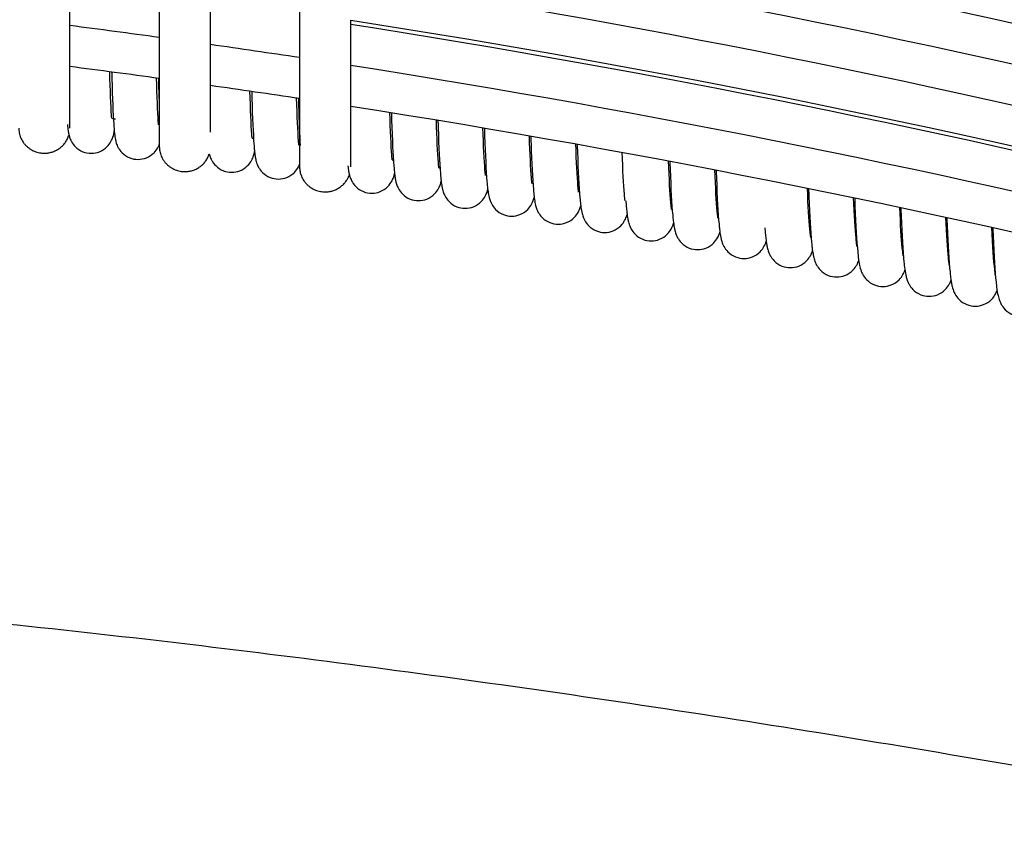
# Model space of a CAD drawing. Header units: millimetres. Extents: x -31695 to -19845, y -5614 to 7253.
# Tile 415 of 432: x -22093 to -22016, y 5424 to 5488. Entities that reach past the tile are written whole.
import ezdxf

# ---------------------------------------------------------------- set-up
doc = ezdxf.new("R2010")
doc.units = ezdxf.units.MM
doc.layers.add('2d', color=7, linetype='Continuous', true_color=0x000000)

msp = doc.modelspace()

# ---------------------------------------------------------------- linework, layer by layer
at = {"layer": '2d', "linetype": 'Continuous', "lineweight": -3}
for points, degree in [([(-22081.724, 5511.716), (-22081.724, 5494.998), (-22081.724, 5478.28)], 2), ([(-22070.742, 5510.426), (-22070.742, 5493.559), (-22070.742, 5476.691)], 2), ([(-22066.742, 5497.797), (-22017.391, 5490.092), (-21968.806, 5477.795), (-21921.646, 5461.026)], 3), ([(-22066.742, 5494.59), (-22018.067, 5486.99), (-21970.138, 5474.924), (-21923.586, 5458.506)], 3), ([(-22088.727, 5479.718), (-22088.727, 5485.508), (-22088.727, 5491.298)], 2), ([(-22066.742, 5491.383), (-22018.116, 5483.79), (-21970.233, 5471.74), (-21923.724, 5455.347)], 3), ([(-22077.724, 5479.417), (-22077.724, 5484.615), (-22077.724, 5489.813)], 2), ([(-22066.742, 5488.176), (-22018.163, 5480.591), (-21970.326, 5468.556), (-21923.86, 5452.188)], 3), ([(-22066.742, 5476.691), (-22066.742, 5482.433), (-22066.742, 5488.176)], 2), ([(-22088.728, 5487.774), (-22086.392, 5487.475), (-22084.057, 5487.166), (-22081.724, 5486.847)], 3), ([(-22066.742, 5487.859), (-22019.529, 5480.487), (-21973.017, 5468.913), (-21927.783, 5453.242)], 3), ([(-22077.724, 5486.289), (-22075.395, 5485.958), (-22073.068, 5485.617), (-22070.742, 5485.266)], 3), ([(-22088.727, 5484.567), (-22086.391, 5484.268), (-22084.057, 5483.959), (-22081.724, 5483.64)], 3), ([(-22066.742, 5484.652), (-22019.604, 5477.292), (-21973.165, 5465.743), (-21927.999, 5450.109)], 3), ([(-22077.724, 5483.082), (-22075.395, 5482.751), (-22073.068, 5482.41), (-22070.742, 5482.059)], 3), ([(-22066.742, 5481.445), (-22019.916, 5474.133), (-21973.78, 5462.688), (-21928.896, 5447.212)], 3), ([(-22085.448, 5480.492), (-22085.352, 5480.48), (-22085.256, 5480.467), (-22085.161, 5480.454)], 3), ([(-22074.457, 5478.939), (-22074.42, 5478.934), (-22074.384, 5478.928), (-22074.347, 5478.923)], 3), ([(-22063.487, 5477.232), (-22063.456, 5477.227), (-22063.426, 5477.222), (-22063.395, 5477.217)], 3), ([(-22059.835, 5476.628), (-22059.807, 5476.624), (-22059.778, 5476.619), (-22059.75, 5476.614)], 3), ([(-21983.73, 5424.061), (-22096.139, 5446.241), (-22190.799, 5446.241)], 2)]:
    msp.add_open_spline(points, degree=degree, dxfattribs=at)
for points, knots in [([(-22085.447, 5480.492), (-22085.453, 5480.565), (-22085.459, 5480.644), (-22085.514, 5481.471), (-22085.562, 5482.663), (-22085.602, 5484.161)], [6.569124, 6.569124, 6.569124, 6.569124, 7.293214, 7.293214, 13.723068, 13.723068, 13.723068, 13.723068]), ([(-22085.456, 5484.141), (-22085.451, 5483.954), (-22085.446, 5483.771), (-22085.441, 5483.591), (-22085.399, 5482.046), (-22085.35, 5480.852), (-22085.284, 5479.877), (-22085.274, 5479.752), (-22085.244, 5479.397), (-22085.226, 5479.223), (-22085.182, 5478.919), (-22085.155, 5478.744), (-22085.062, 5478.454), (-22085.02, 5478.338), (-22084.866, 5478.062), (-22084.769, 5477.925), (-22084.639, 5477.795), (-22084.474, 5477.63), (-22084.27, 5477.492), (-22083.833, 5477.319), (-22083.613, 5477.276), (-22083.383, 5477.276), (-22083.162, 5477.277), (-22082.944, 5477.319), (-22082.51, 5477.492), (-22082.305, 5477.63), (-22082.14, 5477.795), (-22082.011, 5477.925), (-22081.914, 5478.062), (-22081.788, 5478.286), (-22081.751, 5478.369), (-22081.724, 5478.441)], [11.962048, 11.962048, 11.962048, 11.962048, 12.730013, 12.730013, 12.730013, 19.425408, 19.425408, 20.500056, 20.500056, 22.697494, 22.697494, 24.042102, 24.042102, 24.693197, 24.693197, 25.256991, 25.256991, 25.256991, 26.031982, 26.031982, 26.728976, 26.728976, 26.728976, 27.412392, 27.412392, 28.187342, 28.187342, 28.187342, 28.751479, 28.751479, 29.175552, 29.175552, 29.175552, 29.175552]), ([(-22081.782, 5479.992), (-22081.788, 5480.071), (-22081.795, 5480.158), (-22081.852, 5480.992), (-22081.901, 5482.178), (-22081.942, 5483.669)], [6.480179, 6.480179, 6.480179, 6.480179, 7.286767, 7.286767, 13.684267, 13.684267, 13.684267, 13.684267]), ([(-22081.799, 5483.65), (-22081.794, 5483.461), (-22081.789, 5483.275), (-22081.784, 5483.093), (-22081.765, 5482.426), (-22081.746, 5481.824), (-22081.724, 5481.287)], [11.955332, 11.955332, 11.955332, 11.955332, 12.731106, 12.731106, 12.731106, 15.654516, 15.654516, 15.654516, 15.654516]), ([(-22074.457, 5478.939), (-22074.465, 5479.031), (-22074.473, 5479.135), (-22074.535, 5479.982), (-22074.587, 5481.159), (-22074.63, 5482.636)], [6.291471, 6.291471, 6.291471, 6.291471, 7.272165, 7.272165, 13.608083, 13.608083, 13.608083, 13.608083]), ([(-22074.493, 5482.616), (-22074.488, 5482.423), (-22074.483, 5482.233), (-22074.477, 5482.048), (-22074.432, 5480.501), (-22074.379, 5479.308), (-22074.306, 5478.327), (-22074.296, 5478.202), (-22074.274, 5477.968), (-22074.263, 5477.862), (-22074.24, 5477.66), (-22074.228, 5477.571), (-22074.199, 5477.388), (-22074.18, 5477.286), (-22074.144, 5477.138), (-22074.129, 5477.082), (-22074.079, 5476.923), (-22074.036, 5476.805), (-22073.88, 5476.527), (-22073.784, 5476.389), (-22073.652, 5476.257), (-22073.488, 5476.093), (-22073.283, 5475.953), (-22072.844, 5475.78), (-22072.624, 5475.737), (-22072.394, 5475.737), (-22072.173, 5475.738), (-22071.955, 5475.781), (-22071.518, 5475.953), (-22071.313, 5476.093), (-22071.149, 5476.257), (-22071.017, 5476.389), (-22070.921, 5476.527), (-22070.802, 5476.738), (-22070.768, 5476.811), (-22070.742, 5476.877)], [11.94171, 11.94171, 11.94171, 11.94171, 12.733297, 12.733297, 12.733297, 19.292081, 19.292081, 20.344895, 20.344895, 21.387611, 21.387611, 22.412957, 22.412957, 23.343352, 23.343352, 23.827991, 23.827991, 24.575646, 24.575646, 25.208656, 25.208656, 25.208656, 25.992918, 25.992918, 26.693742, 26.693742, 26.693742, 27.381954, 27.381954, 28.166179, 28.166179, 28.166179, 28.799022, 28.799022, 29.212788, 29.212788, 29.212788, 29.212788]), ([(-22070.798, 5478.387), (-22070.807, 5478.485), (-22070.816, 5478.598), (-22070.88, 5479.452), (-22070.933, 5480.624), (-22070.977, 5482.095)], [6.189715, 6.189715, 6.189715, 6.189715, 7.264086, 7.264086, 13.571051, 13.571051, 13.571051, 13.571051]), ([(-22070.844, 5482.074), (-22070.838, 5481.879), (-22070.833, 5481.688), (-22070.827, 5481.5), (-22070.788, 5480.213), (-22070.745, 5479.172), (-22070.694, 5478.371)], [11.93434, 11.93434, 11.93434, 11.93434, 12.734394, 12.734394, 12.734394, 18.158116, 18.158116, 18.158116, 18.158116]), ([(-22063.487, 5477.232), (-22063.503, 5477.394), (-22063.512, 5477.501), (-22063.578, 5478.342), (-22063.633, 5479.504), (-22063.679, 5480.96)], [5.857623, 5.857623, 5.857623, 5.857623, 6.929061, 6.929061, 13.486796, 13.486796, 13.486796, 13.486796]), ([(-22063.553, 5480.94), (-22063.548, 5480.741), (-22063.542, 5480.545), (-22063.536, 5480.354), (-22063.487, 5478.805), (-22063.43, 5477.612), (-22063.343, 5476.528), (-22063.324, 5476.326), (-22063.287, 5476.005), (-22063.271, 5475.891), (-22063.235, 5475.681), (-22063.217, 5475.588), (-22063.183, 5475.451), (-22063.168, 5475.398), (-22063.121, 5475.25), (-22063.082, 5475.141), (-22062.936, 5474.867), (-22062.835, 5474.716), (-22062.688, 5474.569), (-22062.524, 5474.404), (-22062.319, 5474.264), (-22061.879, 5474.09), (-22061.658, 5474.047), (-22061.428, 5474.047), (-22061.206, 5474.048), (-22060.987, 5474.091), (-22060.549, 5474.264), (-22060.344, 5474.404), (-22060.18, 5474.569), (-22060.032, 5474.717), (-22059.931, 5474.869), (-22059.786, 5475.143), (-22059.747, 5475.251), (-22059.7, 5475.398), (-22059.685, 5475.451), (-22059.658, 5475.564)], [11.920796, 11.920796, 11.920796, 11.920796, 12.746062, 12.746062, 12.746062, 19.30784, 19.30784, 21.12798, 21.12798, 22.462881, 22.462881, 23.344661, 23.344661, 23.820593, 23.820593, 24.56888, 24.56888, 25.320048, 25.320048, 25.320048, 26.12346, 26.12346, 26.836679, 26.836679, 26.836679, 27.537976, 27.537976, 28.341353, 28.341353, 28.341353, 29.097714, 29.097714, 29.841782, 29.841782, 30.317757, 30.317757, 30.317757, 30.317757]), ([(-22088.919, 5480.001), (-22088.903, 5479.821), (-22088.887, 5479.676), (-22088.854, 5479.442), (-22088.838, 5479.341), (-22088.804, 5479.185), (-22088.786, 5479.111), (-22088.728, 5478.93), (-22088.686, 5478.815), (-22088.532, 5478.54), (-22088.435, 5478.403), (-22088.306, 5478.274), (-22088.141, 5478.109), (-22087.937, 5477.971), (-22087.5, 5477.798), (-22087.28, 5477.756), (-22087.051, 5477.756), (-22086.83, 5477.756), (-22086.612, 5477.799), (-22086.178, 5477.971), (-22085.973, 5478.109), (-22085.808, 5478.274), (-22085.68, 5478.403), (-22085.583, 5478.54), (-22085.428, 5478.815), (-22085.387, 5478.93), (-22085.329, 5479.112), (-22085.311, 5479.185), (-22085.279, 5479.334), (-22085.263, 5479.424), (-22085.252, 5479.5)], [20.721499, 20.721499, 20.721499, 20.721499, 22.503955, 22.503955, 23.418565, 23.418565, 24.027776, 24.027776, 24.690405, 24.690405, 25.268815, 25.268815, 25.268815, 26.040865, 26.040865, 26.736671, 26.736671, 26.736671, 27.41854, 27.41854, 28.190547, 28.190547, 28.190547, 28.768307, 28.768307, 29.43019, 29.43019, 30.041753, 30.041753, 30.871944, 30.871944, 30.871944, 30.871944]), ([(-22059.835, 5476.628), (-22059.847, 5476.742), (-22059.86, 5476.882), (-22059.931, 5477.761), (-22059.988, 5478.919), (-22060.034, 5480.368)], [5.741754, 5.741754, 5.741754, 5.741754, 7.143303, 7.143303, 13.451794, 13.451794, 13.451794, 13.451794]), ([(-22059.912, 5480.348), (-22059.906, 5480.146), (-22059.9, 5479.949), (-22059.894, 5479.756), (-22059.844, 5478.206), (-22059.786, 5477.013), (-22059.698, 5475.941), (-22059.679, 5475.748), (-22059.641, 5475.422), (-22059.625, 5475.299), (-22059.586, 5475.081), (-22059.569, 5474.993), (-22059.536, 5474.86), (-22059.521, 5474.806), (-22059.472, 5474.653), (-22059.431, 5474.538), (-22059.279, 5474.259), (-22059.181, 5474.114), (-22059.039, 5473.972), (-22058.875, 5473.808), (-22058.669, 5473.668), (-22058.229, 5473.493), (-22058.008, 5473.451), (-22057.778, 5473.451), (-22057.556, 5473.451), (-22057.337, 5473.494), (-22056.898, 5473.668), (-22056.693, 5473.808), (-22056.529, 5473.972), (-22056.386, 5474.115), (-22056.287, 5474.261), (-22056.137, 5474.539), (-22056.096, 5474.653), (-22056.047, 5474.806), (-22056.032, 5474.86), (-22056.013, 5474.94)], [11.913692, 11.913692, 11.913692, 11.913692, 12.742358, 12.742358, 12.742358, 19.251973, 19.251973, 20.952177, 20.952177, 22.390462, 22.390462, 23.228922, 23.228922, 23.714642, 23.714642, 24.50469, 24.50469, 25.22697, 25.22697, 25.22697, 26.029133, 26.029133, 26.739655, 26.739655, 26.739655, 27.438576, 27.438576, 28.240705, 28.240705, 28.240705, 28.96815, 28.96815, 29.75401, 29.75401, 30.239787, 30.239787, 30.239787, 30.239787]), ([(-22056.186, 5476.008), (-22056.199, 5476.125), (-22056.213, 5476.276), (-22056.286, 5477.164), (-22056.344, 5478.317), (-22056.392, 5479.759)], [5.540124, 5.540124, 5.540124, 5.540124, 7.073526, 7.073526, 13.418329, 13.418329, 13.418329, 13.418329]), ([(-22056.274, 5479.739), (-22056.268, 5479.536), (-22056.262, 5479.336), (-22056.255, 5479.141), (-22056.204, 5477.591), (-22056.144, 5476.397), (-22056.055, 5475.338), (-22056.038, 5475.155), (-22055.999, 5474.822), (-22055.981, 5474.69), (-22055.94, 5474.464), (-22055.924, 5474.381), (-22055.891, 5474.252), (-22055.876, 5474.197), (-22055.826, 5474.039), (-22055.783, 5473.918), (-22055.625, 5473.635), (-22055.529, 5473.496), (-22055.392, 5473.359), (-22055.229, 5473.195), (-22055.023, 5473.054), (-22054.582, 5472.88), (-22054.361, 5472.837), (-22054.131, 5472.837), (-22053.909, 5472.838), (-22053.69, 5472.88), (-22053.25, 5473.054), (-22053.045, 5473.195), (-22052.881, 5473.359), (-22052.744, 5473.497), (-22052.647, 5473.637), (-22052.49, 5473.919), (-22052.448, 5474.039), (-22052.397, 5474.197), (-22052.383, 5474.25), (-22052.37, 5474.3)], [11.90652, 11.90652, 11.90652, 11.90652, 12.738801, 12.738801, 12.738801, 19.199174, 19.199174, 20.781766, 20.781766, 22.324083, 22.324083, 23.118334, 23.118334, 23.613531, 23.613531, 24.444419, 24.444419, 25.138078, 25.138078, 25.138078, 25.939255, 25.939255, 26.647309, 26.647309, 26.647309, 27.344066, 27.344066, 28.14521, 28.14521, 28.14521, 28.844, 28.844, 29.670736, 29.670736, 30.160537, 30.160537, 30.160537, 30.160537]), ([(-22052.539, 5475.37), (-22052.553, 5475.491), (-22052.569, 5475.651), (-22052.645, 5476.551), (-22052.704, 5477.698), (-22052.753, 5479.134)], [5.393517, 5.393517, 5.393517, 5.393517, 7.055066, 7.055066, 13.381865, 13.381865, 13.381865, 13.381865]), ([(-22052.639, 5479.114), (-22052.632, 5478.908), (-22052.626, 5478.706), (-22052.619, 5478.509), (-22052.567, 5476.958), (-22052.506, 5475.765), (-22052.416, 5474.717), (-22052.399, 5474.544), (-22052.36, 5474.208), (-22052.341, 5474.069), (-22052.299, 5473.836), (-22052.282, 5473.755), (-22052.25, 5473.627), (-22052.235, 5473.572), (-22052.183, 5473.411), (-22052.14, 5473.288), (-22051.981, 5473.004), (-22051.885, 5472.865), (-22051.749, 5472.729), (-22051.585, 5472.565), (-22051.38, 5472.424), (-22050.938, 5472.25), (-22050.717, 5472.207), (-22050.487, 5472.207), (-22050.264, 5472.207), (-22050.045, 5472.25), (-22049.605, 5472.424), (-22049.4, 5472.565), (-22049.236, 5472.729), (-22049.1, 5472.865), (-22049.004, 5473.004), (-22048.845, 5473.288), (-22048.801, 5473.411), (-22048.754, 5473.559), (-22048.742, 5473.602), (-22048.731, 5473.643)], [11.899283, 11.899283, 11.899283, 11.899283, 12.739907, 12.739907, 12.739907, 19.191039, 19.191039, 20.666658, 20.666658, 22.294932, 22.294932, 23.071989, 23.071989, 23.578602, 23.578602, 24.430479, 24.430479, 25.124261, 25.124261, 25.124261, 25.929035, 25.929035, 26.638659, 26.638659, 26.638659, 27.337213, 27.337213, 28.141956, 28.141956, 28.141956, 28.836041, 28.836041, 29.688292, 29.688292, 30.083399, 30.083399, 30.083399, 30.083399]), ([(-22048.895, 5474.715), (-22048.91, 5474.838), (-22048.928, 5475.009), (-22049.006, 5475.92), (-22049.067, 5477.062), (-22049.117, 5478.492)], [5.24002, 5.24002, 5.24002, 5.24002, 7.039305, 7.039305, 13.345122, 13.345122, 13.345122, 13.345122]), ([(-22049.006, 5478.472), (-22049, 5478.264), (-22048.993, 5478.06), (-22048.986, 5477.861), (-22048.933, 5476.309), (-22048.87, 5475.116), (-22048.78, 5474.081), (-22048.763, 5473.918), (-22048.724, 5473.583), (-22048.705, 5473.438), (-22048.661, 5473.199), (-22048.644, 5473.116), (-22048.612, 5472.986), (-22048.596, 5472.93), (-22048.544, 5472.767), (-22048.5, 5472.643), (-22048.341, 5472.358), (-22048.245, 5472.22), (-22048.108, 5472.083), (-22047.945, 5471.919), (-22047.739, 5471.778), (-22047.297, 5471.603), (-22047.076, 5471.56), (-22046.846, 5471.56), (-22046.623, 5471.56), (-22046.404, 5471.603), (-22045.963, 5471.778), (-22045.757, 5471.919), (-22045.594, 5472.083), (-22045.457, 5472.22), (-22045.361, 5472.358), (-22045.202, 5472.643), (-22045.158, 5472.767), (-22045.114, 5472.905), (-22045.104, 5472.939), (-22045.095, 5472.971)], [11.891975, 11.891975, 11.891975, 11.891975, 12.741015, 12.741015, 12.741015, 19.191511, 19.191511, 20.562148, 20.562148, 22.233302, 22.233302, 23.030325, 23.030325, 23.547061, 23.547061, 24.41101, 24.41101, 25.110561, 25.110561, 25.110561, 25.919002, 25.919002, 26.630236, 26.630236, 26.630236, 27.330618, 27.330618, 28.139028, 28.139028, 28.139028, 28.838916, 28.838916, 29.703282, 29.703282, 30.007255, 30.007255, 30.007255, 30.007255]), ([(-22077.813, 5477.705), (-22077.801, 5477.657), (-22077.787, 5477.605), (-22077.737, 5477.45), (-22077.695, 5477.333), (-22077.54, 5477.055), (-22077.443, 5476.918), (-22077.312, 5476.787), (-22077.147, 5476.622), (-22076.943, 5476.483), (-22076.505, 5476.31), (-22076.284, 5476.267), (-22076.055, 5476.267), (-22075.834, 5476.268), (-22075.615, 5476.31), (-22075.18, 5476.483), (-22074.975, 5476.622), (-22074.81, 5476.787), (-22074.679, 5476.918), (-22074.583, 5477.055), (-22074.427, 5477.333), (-22074.385, 5477.45), (-22074.332, 5477.615), (-22074.316, 5477.676), (-22074.29, 5477.788), (-22074.278, 5477.848), (-22074.268, 5477.905)], [23.430301, 23.430301, 23.430301, 23.430301, 23.874377, 23.874377, 24.602413, 24.602413, 25.223292, 25.223292, 25.223292, 26.004389, 26.004389, 26.703893, 26.703893, 26.703893, 27.39048, 27.39048, 28.171539, 28.171539, 28.171539, 28.792175, 28.792175, 29.519926, 29.519926, 30.041795, 30.041795, 30.60139, 30.60139, 30.60139, 30.60139]), ([(-22045.253, 5474.044), (-22045.27, 5474.167), (-22045.29, 5474.349), (-22045.371, 5475.273), (-22045.432, 5476.41), (-22045.483, 5477.833)], [5.075672, 5.075672, 5.075672, 5.075672, 7.024338, 7.024338, 13.308917, 13.308917, 13.308917, 13.308917]), ([(-22066.957, 5476.765), (-22066.935, 5476.572), (-22066.921, 5476.467), (-22066.887, 5476.265), (-22066.868, 5476.167), (-22066.833, 5476.026), (-22066.819, 5475.974), (-22066.773, 5475.831), (-22066.736, 5475.728), (-22066.596, 5475.458), (-22066.493, 5475.301), (-22066.34, 5475.148), (-22066.176, 5474.984), (-22065.971, 5474.844), (-22065.531, 5474.67), (-22065.311, 5474.628), (-22065.081, 5474.628), (-22064.859, 5474.628), (-22064.64, 5474.671), (-22064.203, 5474.844), (-22063.998, 5474.984), (-22063.834, 5475.148), (-22063.68, 5475.302), (-22063.577, 5475.46), (-22063.437, 5475.729), (-22063.401, 5475.831), (-22063.355, 5475.974), (-22063.341, 5476.026), (-22063.321, 5476.106), (-22063.313, 5476.139), (-22063.306, 5476.173)], [20.913874, 20.913874, 20.913874, 20.913874, 22.154569, 22.154569, 23.085168, 23.085168, 23.554272, 23.554272, 24.264883, 24.264883, 25.05062, 25.05062, 25.05062, 25.861183, 25.861183, 26.582346, 26.582346, 26.582346, 27.291161, 27.291161, 28.101688, 28.101688, 28.101688, 28.892677, 28.892677, 29.599014, 29.599014, 30.068145, 30.068145, 30.395114, 30.395114, 30.395114, 30.395114]), ([(-22041.615, 5473.355), (-22041.625, 5473.427), (-22041.634, 5473.504), (-22041.654, 5473.685), (-22041.665, 5473.791), (-22041.738, 5474.609), (-22041.801, 5475.741), (-22041.853, 5477.157)], [4.898111, 4.898111, 4.898111, 4.898111, 5.927547, 5.927547, 6.975579, 6.975579, 13.271804, 13.271804, 13.271804, 13.271804]), ([(-22041.751, 5477.138), (-22041.744, 5476.925), (-22041.737, 5476.717), (-22041.73, 5476.514), (-22041.674, 5474.961), (-22041.609, 5473.768), (-22041.516, 5472.757), (-22041.502, 5472.616), (-22041.464, 5472.285), (-22041.442, 5472.128), (-22041.397, 5471.878), (-22041.379, 5471.79), (-22041.345, 5471.654), (-22041.329, 5471.596), (-22041.276, 5471.43), (-22041.231, 5471.304), (-22041.071, 5471.017), (-22040.975, 5470.878), (-22040.837, 5470.739), (-22040.674, 5470.576), (-22040.468, 5470.434), (-22040.024, 5470.259), (-22039.803, 5470.216), (-22039.573, 5470.216), (-22039.35, 5470.216), (-22039.13, 5470.259), (-22038.688, 5470.434), (-22038.482, 5470.576), (-22038.319, 5470.739), (-22038.181, 5470.878), (-22038.085, 5471.017), (-22037.924, 5471.304), (-22037.88, 5471.43), (-22037.832, 5471.579)], [11.877148, 11.877148, 11.877148, 11.877148, 12.749269, 12.749269, 12.749269, 19.254035, 19.254035, 20.424255, 20.424255, 22.194652, 22.194652, 23.035204, 23.035204, 23.57333, 23.57333, 24.463027, 24.463027, 25.175494, 25.175494, 25.175494, 25.997162, 25.997162, 26.716716, 26.716716, 26.716716, 27.425752, 27.425752, 28.24739, 28.24739, 28.24739, 28.921784, 28.921784, 29.763935, 29.763935, 29.763935, 29.763935]), ([(-22037.978, 5472.648), (-22037.994, 5472.751), (-22038.003, 5472.828), (-22038.024, 5473.009), (-22038.034, 5473.114), (-22038.109, 5473.929), (-22038.173, 5475.056), (-22038.226, 5476.465)], [4.740531, 4.740531, 4.740531, 4.740531, 5.789013, 5.789013, 6.855826, 6.855826, 13.244701, 13.244701, 13.244701, 13.244701]), ([(-22038.129, 5476.446), (-22038.122, 5476.231), (-22038.114, 5476.021), (-22038.107, 5475.816), (-22038.049, 5474.262), (-22037.983, 5473.069), (-22037.89, 5472.071), (-22037.876, 5471.941), (-22037.838, 5471.611), (-22037.816, 5471.448), (-22037.77, 5471.192), (-22037.751, 5471.102), (-22037.717, 5470.963), (-22037.7, 5470.904), (-22037.647, 5470.736), (-22037.602, 5470.609), (-22037.441, 5470.321), (-22037.345, 5470.182), (-22037.206, 5470.043), (-22037.043, 5469.879), (-22036.837, 5469.738), (-22036.393, 5469.562), (-22036.171, 5469.519), (-22035.941, 5469.519), (-22035.718, 5469.519), (-22035.498, 5469.562), (-22035.055, 5469.738), (-22034.849, 5469.879), (-22034.686, 5470.043), (-22034.547, 5470.182), (-22034.452, 5470.321), (-22034.291, 5470.609), (-22034.245, 5470.736), (-22034.206, 5470.859)], [11.869626, 11.869626, 11.869626, 11.869626, 12.746949, 12.746949, 12.746949, 19.235655, 19.235655, 20.296972, 20.296972, 22.104859, 22.104859, 22.960059, 22.960059, 23.503633, 23.503633, 24.397408, 24.397408, 25.109364, 25.109364, 25.109364, 25.931659, 25.931659, 26.650096, 26.650096, 26.650096, 27.358248, 27.358248, 28.180514, 28.180514, 28.180514, 28.892904, 28.892904, 29.787224, 29.787224, 29.787224, 29.787224]), ([(-22030.708, 5471.154), (-22030.708, 5471.154), (-22030.72, 5471.211), (-22030.741, 5471.35), (-22030.751, 5471.426), (-22030.772, 5471.606), (-22030.783, 5471.71), (-22030.86, 5472.518), (-22030.926, 5473.635), (-22030.981, 5475.03)], [3.592234, 3.592234, 3.592234, 3.592234, 4.938926, 4.938926, 5.955111, 5.955111, 6.99252, 6.99252, 13.173128, 13.173128, 13.173128, 13.173128]), ([(-22030.893, 5475.012), (-22030.886, 5474.793), (-22030.878, 5474.579), (-22030.87, 5474.369), (-22030.81, 5472.814), (-22030.741, 5471.621), (-22030.644, 5470.622), (-22030.63, 5470.494), (-22030.592, 5470.179), (-22030.57, 5470.021), (-22030.525, 5469.773), (-22030.506, 5469.677), (-22030.47, 5469.533), (-22030.453, 5469.472), (-22030.398, 5469.299), (-22030.352, 5469.17), (-22030.19, 5468.88), (-22030.095, 5468.74), (-22029.954, 5468.6), (-22029.791, 5468.437), (-22029.585, 5468.294), (-22029.14, 5468.118), (-22028.918, 5468.075), (-22028.688, 5468.075), (-22028.464, 5468.075), (-22028.244, 5468.118), (-22027.8, 5468.294), (-22027.594, 5468.437), (-22027.431, 5468.6), (-22027.29, 5468.74), (-22027.195, 5468.88), (-22027.043, 5469.152), (-22026.997, 5469.27), (-22026.964, 5469.37)], [11.854361, 11.854361, 11.854361, 11.854361, 12.746582, 12.746582, 12.746582, 19.269273, 19.269273, 20.318399, 20.318399, 22.000389, 22.000389, 22.884089, 22.884089, 23.436525, 23.436525, 24.335053, 24.335053, 25.043583, 25.043583, 25.043583, 25.871392, 25.871392, 26.591283, 26.591283, 26.591283, 27.301278, 27.301278, 28.129059, 28.129059, 28.129059, 28.838125, 28.838125, 29.63841, 29.63841, 29.63841, 29.63841]), ([(-22027.087, 5470.432), (-22027.087, 5470.432), (-22027.099, 5470.487), (-22027.12, 5470.624), (-22027.13, 5470.7), (-22027.151, 5470.879), (-22027.163, 5470.983), (-22027.241, 5471.787), (-22027.308, 5472.899), (-22027.364, 5474.288)], [3.555151, 3.555151, 3.555151, 3.555151, 4.894716, 4.894716, 5.91382, 5.91382, 6.954018, 6.954018, 13.129674, 13.129674, 13.129674, 13.129674]), ([(-22027.281, 5474.27), (-22027.273, 5474.049), (-22027.265, 5473.832), (-22027.257, 5473.621), (-22027.196, 5472.065), (-22027.125, 5470.872), (-22027.026, 5469.872), (-22027.012, 5469.743), (-22026.967, 5469.37), (-22026.941, 5469.192), (-22026.867, 5468.846), (-22026.829, 5468.687), (-22026.732, 5468.441), (-22026.695, 5468.358), (-22026.57, 5468.135), (-22026.475, 5467.995), (-22026.334, 5467.853), (-22026.171, 5467.69), (-22025.965, 5467.548), (-22025.519, 5467.371), (-22025.297, 5467.328), (-22025.066, 5467.328), (-22024.842, 5467.328), (-22024.622, 5467.371), (-22024.177, 5467.548), (-22023.971, 5467.69), (-22023.808, 5467.853), (-22023.667, 5467.995), (-22023.571, 5468.135), (-22023.447, 5468.358), (-22023.41, 5468.441), (-22023.349, 5468.601)], [11.846616, 11.846616, 11.846616, 11.846616, 12.759145, 12.759145, 12.759145, 19.29729, 19.29729, 20.348379, 20.348379, 22.533243, 22.533243, 23.862449, 23.862449, 24.430927, 24.430927, 25.197351, 25.197351, 25.197351, 26.039801, 26.039801, 26.770709, 26.770709, 26.770709, 27.491766, 27.491766, 28.334188, 28.334188, 28.334188, 29.100587, 29.100587, 29.669047, 29.669047, 29.669047, 29.669047]), ([(-22045.197, 5474.033), (-22045.186, 5473.878), (-22045.174, 5473.732), (-22045.146, 5473.427), (-22045.131, 5473.275), (-22045.092, 5472.942), (-22045.072, 5472.791), (-22045.028, 5472.547), (-22045.01, 5472.461), (-22044.977, 5472.328), (-22044.961, 5472.271), (-22044.909, 5472.107), (-22044.864, 5471.982), (-22044.704, 5471.696), (-22044.609, 5471.557), (-22044.471, 5471.419), (-22044.308, 5471.256), (-22044.102, 5471.114), (-22043.659, 5470.939), (-22043.438, 5470.896), (-22043.208, 5470.896), (-22042.985, 5470.897), (-22042.765, 5470.94), (-22042.324, 5471.114), (-22042.118, 5471.256), (-22041.955, 5471.419), (-22041.817, 5471.557), (-22041.722, 5471.696), (-22041.562, 5471.982), (-22041.517, 5472.107), (-22041.462, 5472.283)], [18.159615, 18.159615, 18.159615, 18.159615, 19.214942, 19.214942, 20.504893, 20.504893, 22.251435, 22.251435, 23.082967, 23.082967, 23.618831, 23.618831, 24.509728, 24.509728, 25.227057, 25.227057, 25.227057, 26.054464, 26.054464, 26.780716, 26.780716, 26.780716, 27.496125, 27.496125, 28.323501, 28.323501, 28.323501, 29.041207, 29.041207, 29.932573, 29.932573, 29.932573, 29.932573]), ([(-22023.469, 5469.693), (-22023.469, 5469.693), (-22023.481, 5469.747), (-22023.511, 5469.941), (-22023.534, 5470.128), (-22023.625, 5471.04), (-22023.693, 5472.147), (-22023.75, 5473.529)], [3.55834, 3.55834, 3.55834, 3.55834, 4.888811, 4.888811, 6.937008, 6.937008, 13.096686, 13.096686, 13.096686, 13.096686]), ([(-22023.672, 5473.512), (-22023.664, 5473.288), (-22023.656, 5473.07), (-22023.647, 5472.856), (-22023.585, 5471.3), (-22023.513, 5470.106), (-22023.412, 5469.104), (-22023.398, 5468.976), (-22023.351, 5468.601), (-22023.325, 5468.423), (-22023.258, 5468.115), (-22023.232, 5468.011), (-22023.184, 5467.858), (-22023.166, 5467.808), (-22023.116, 5467.68), (-22023.079, 5467.596), (-22022.954, 5467.373), (-22022.858, 5467.232), (-22022.716, 5467.09), (-22022.554, 5466.927), (-22022.348, 5466.784), (-22021.901, 5466.607), (-22021.679, 5466.564), (-22021.448, 5466.564), (-22021.224, 5466.565), (-22021.003, 5466.608), (-22020.558, 5466.784), (-22020.352, 5466.927), (-22020.189, 5467.09), (-22020.047, 5467.232), (-22019.952, 5467.373), (-22019.827, 5467.596), (-22019.79, 5467.68), (-22019.737, 5467.817)], [11.838678, 11.838678, 11.838678, 11.838678, 12.757107, 12.757107, 12.757107, 19.276635, 19.276635, 20.324209, 20.324209, 22.500837, 22.500837, 23.42355, 23.42355, 23.829303, 23.829303, 24.386954, 24.386954, 25.135107, 25.135107, 25.135107, 25.978743, 25.978743, 26.708964, 26.708964, 26.708964, 27.429531, 27.429531, 28.27314, 28.27314, 28.27314, 29.021334, 29.021334, 29.579015, 29.579015, 29.579015, 29.579015]), ([(-22019.855, 5468.937), (-22019.855, 5468.937), (-22019.866, 5468.99), (-22019.897, 5469.182), (-22019.921, 5469.368), (-22020.013, 5470.276), (-22020.082, 5471.378), (-22020.14, 5472.753)], [3.555896, 3.555896, 3.555896, 3.555896, 4.875189, 4.875189, 6.922914, 6.922914, 13.061634, 13.061634, 13.061634, 13.061634]), ([(-22020.067, 5472.737), (-22020.059, 5472.511), (-22020.05, 5472.29), (-22020.041, 5472.075), (-22019.978, 5470.518), (-22019.905, 5469.324), (-22019.801, 5468.321), (-22019.787, 5468.192), (-22019.739, 5467.816), (-22019.712, 5467.638), (-22019.638, 5467.3), (-22019.6, 5467.148), (-22019.504, 5466.902), (-22019.467, 5466.818), (-22019.341, 5466.594), (-22019.246, 5466.453), (-22019.103, 5466.311), (-22018.94, 5466.148), (-22018.734, 5466.004), (-22018.287, 5465.827), (-22018.065, 5465.784), (-22017.834, 5465.784), (-22017.609, 5465.784), (-22017.389, 5465.828), (-22016.942, 5466.004), (-22016.736, 5466.148), (-22016.574, 5466.311), (-22016.431, 5466.453), (-22016.335, 5466.594), (-22016.21, 5466.818), (-22016.173, 5466.902), (-22016.129, 5467.016)], [11.830893, 11.830893, 11.830893, 11.830893, 12.754745, 12.754745, 12.754745, 19.363532, 19.363532, 20.424916, 20.424916, 22.628906, 22.628906, 23.837548, 23.837548, 24.366379, 24.366379, 25.072485, 25.072485, 25.072485, 25.917107, 25.917107, 26.646459, 26.646459, 26.646459, 27.366353, 27.366353, 28.210948, 28.210948, 28.210948, 28.916796, 28.916796, 29.445434, 29.445434, 29.445434, 29.445434]), ([(-22034.316, 5471.919), (-22034.304, 5471.769), (-22034.291, 5471.628), (-22034.265, 5471.356), (-22034.252, 5471.228), (-22034.214, 5470.905), (-22034.192, 5470.744), (-22034.146, 5470.491), (-22034.127, 5470.398), (-22034.091, 5470.256), (-22034.075, 5470.196), (-22034.021, 5470.026), (-22033.975, 5469.898), (-22033.814, 5469.609), (-22033.718, 5469.469), (-22033.578, 5469.33), (-22033.415, 5469.166), (-22033.209, 5469.024), (-22032.765, 5468.848), (-22032.543, 5468.805), (-22032.313, 5468.805), (-22032.089, 5468.805), (-22031.869, 5468.849), (-22031.426, 5469.024), (-22031.22, 5469.166), (-22031.057, 5469.33), (-22030.917, 5469.469), (-22030.821, 5469.609), (-22030.662, 5469.894), (-22030.617, 5470.019), (-22030.583, 5470.123)], [18.229427, 18.229427, 18.229427, 18.229427, 19.239606, 19.239606, 20.284658, 20.284658, 22.035728, 22.035728, 22.904089, 22.904089, 23.451677, 23.451677, 24.347156, 24.347156, 25.056814, 25.056814, 25.056814, 25.880613, 25.880613, 26.598693, 26.598693, 26.598693, 27.3067, 27.3067, 28.130471, 28.130471, 28.130471, 28.840644, 28.840644, 29.713229, 29.713229, 29.713229, 29.713229]), ([(-22016.246, 5468.171), (-22016.25, 5468.192), (-22016.259, 5468.234), (-22016.282, 5468.376), (-22016.299, 5468.502), (-22016.391, 5469.306), (-22016.47, 5470.478), (-22016.533, 5471.961)], [3.932592, 3.932592, 3.932592, 3.932592, 4.925546, 4.925546, 6.447804, 6.447804, 13.041502, 13.041502, 13.041502, 13.041502]), ([(-22016.465, 5471.946), (-22016.457, 5471.718), (-22016.448, 5471.494), (-22016.439, 5471.276), (-22016.374, 5469.719), (-22016.3, 5468.526), (-22016.194, 5467.521), (-22016.18, 5467.391), (-22016.131, 5467.015), (-22016.103, 5466.835), (-22016.028, 5466.498), (-22015.99, 5466.35), (-22015.895, 5466.108), (-22015.858, 5466.024), (-22015.732, 5465.799), (-22015.637, 5465.658), (-22015.493, 5465.514), (-22015.331, 5465.352), (-22015.125, 5465.208), (-22014.676, 5465.03), (-22014.454, 5464.987), (-22014.223, 5464.987), (-22013.998, 5464.988), (-22013.777, 5465.031), (-22013.331, 5465.208), (-22013.124, 5465.352), (-22012.962, 5465.514), (-22012.819, 5465.658), (-22012.723, 5465.799), (-22012.597, 5466.024), (-22012.56, 5466.108), (-22012.524, 5466.2)], [11.822691, 11.822691, 11.822691, 11.822691, 12.753123, 12.753123, 12.753123, 19.334915, 19.334915, 20.391434, 20.391434, 22.583577, 22.583577, 23.766421, 23.766421, 24.304535, 24.304535, 25.019692, 25.019692, 25.019692, 25.866066, 25.866066, 26.595208, 26.595208, 26.595208, 27.31507, 27.31507, 28.161418, 28.161418, 28.161418, 28.876334, 28.876334, 29.414268, 29.414268, 29.414268, 29.414268])]:
    msp.add_open_spline(points, degree=3, knots=knots, dxfattribs=at)
for points, weights, knots in [([(-22092.727, 5479.718), (-22092.727, 5477.762), (-22090.727, 5477.761), (-22089.215, 5477.761), (-22088.803, 5479.185)], [1, 0.707106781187, 1, 0.761494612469, 0.911423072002], [-1.2566371, -1.2566371, -1.2566371, -0.9424778, -0.9424778, -0.6866553, -0.6866553, -0.6866553]), ([(-22081.724, 5478.28), (-22081.724, 5476.323), (-22079.724, 5476.323), (-22078.247, 5476.323), (-22077.813, 5477.705)], [1, 0.707106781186, 1, 0.765736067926, 0.90621341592], [-1.2566371, -1.2566371, -1.2566371, -0.9424778, -0.9424778, -0.6912047, -0.6912047, -0.6912047]), ([(-22070.742, 5476.691), (-22070.742, 5474.734), (-22068.742, 5474.734), (-22067.3, 5474.734), (-22066.845, 5476.073)], [1, 0.707106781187, 1, 0.769977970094, 0.901248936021], [-1.2566371, -1.2566371, -1.2566371, -0.9424778, -0.9424778, -0.6957546, -0.6957546, -0.6957546])]:
    msp.add_rational_spline(points, weights, degree=2, knots=knots, dxfattribs=at)
msp.add_rational_spline([(-22023.644, 5471.457), (-22023.615, 5471.486), (-22023.587, 5471.516)], [0.853571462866, 0.85365325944, 0.854105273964], degree=2, dxfattribs=at)

doc.saveas('drawing.dxf')
